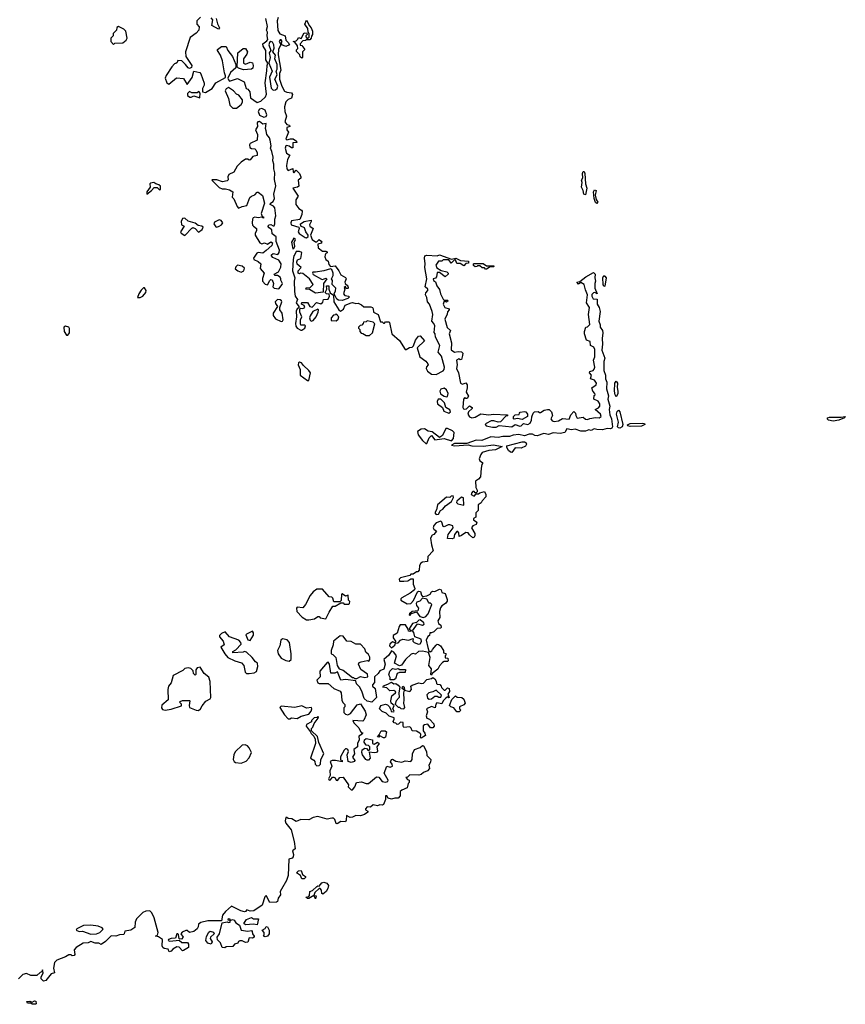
# Model space of a CAD drawing. Extents: x 2219101 to 2444320, y 201258 to 358766.
# Tile 271 of 349: x 2367257 to 2374450, y 272800 to 281385. Entities that reach past the tile are written whole.
import ezdxf

# ---------------------------------------------------------------- set-up
doc = ezdxf.new("R2010")
doc.units = 0

msp = doc.modelspace()

# ---------------------------------------------------------------- linework, layer by layer
at = {"layer": '0CON10XD'}
for points in [[(2368831.7, 281408.3), (2368800, 281375), (2368800, 281345), (2368821.7, 281321.7), (2368817.5, 281295), (2368795, 281267.5), (2368741.7, 281228.3), (2368702.5, 281105), (2368703, 281063), (2368757, 280987), (2368753, 280967), (2368735, 280960), (2368723.9, 280963.9), (2368702.5, 280995), (2368670, 281025), (2368635, 281030), (2368628.3, 281011.7), (2368618.3, 281001.7), (2368605, 281000), (2368582.5, 280975), (2368531.7, 280898.3), (2368523.3, 280875), (2368537.5, 280835), (2368555, 280822.5), (2368623, 280877), (2368685, 280872.5), (2368715, 280820), (2368759.5, 280880.5), (2368775, 280937.5), (2368825, 280923.3), (2368835, 280912.5), (2368863, 280833), (2368862.5, 280815), (2368850, 280785), (2368850, 280755), (2368875, 280750), (2368932.5, 280785), (2368965.9, 280834.1), (2369048.3, 280881.7), (2369050, 280895), (2369040.7, 280920.7), (2369022.5, 281025), (2369007.5, 281075), (2368980, 281115), (2368980, 281125), (2369015, 281152.5), (2369055, 281150), (2369070, 281115), (2369110, 281065), (2369140, 280995), (2369140, 280965), (2369092.5, 280925), (2369070, 280875), (2369075, 280860), (2369085, 280850), (2369155, 280872.5), (2369213, 280843), (2369230, 280785), (2369245, 280780), (2369262.5, 280755), (2369267.5, 280705), (2369325, 280664)], [(2368967.5, 281395), (2368980, 281350), (2368997.5, 281315), (2368988.3, 281301.7), (2368930, 281335), (2368940, 281385), (2368925, 281400)], [(2369325, 280664), (2369358.8, 280675), (2369398.3, 280711.7), (2369408.2, 280735), (2369394.5, 280835.5), (2369411.1, 280938.9), (2369411.9, 280985), (2369420, 281005), (2369401.1, 281035), (2369401.1, 281115), (2369378.6, 281155), (2369376.1, 281173.9), (2369410.3, 281199.7), (2369417.3, 281212.7), (2369411.5, 281245), (2369414.5, 281275), (2369406.9, 281295), (2369414.4, 281325), (2369401.4, 281395)], [(2369510, 281405), (2369500.8, 281375), (2369505, 281290), (2369521.7, 281261.7), (2369570, 281245), (2369576.7, 281206.7), (2369595, 281186.7), (2369607.5, 281165), (2369575, 281150), (2369540, 281165), (2369537.5, 281185), (2369542.5, 281195), (2369535, 281210), (2369525, 281210), (2369517.5, 281195), (2369532.5, 281165), (2369512, 281128), (2369508.7, 281078.7), (2369530.8, 280945), (2369521.4, 280915), (2369520.5, 280865), (2369540.8, 280805), (2369565, 280762.5), (2369585, 280752.5), (2369625, 280746.7), (2369633, 280733), (2369625, 280700), (2369595, 280690), (2369575, 280667.5), (2369564, 280625), (2369566, 280585), (2369582.5, 280545), (2369566.2, 280495), (2369585, 280472.5), (2369606.4, 280466.4), (2369610, 280455), (2369583.8, 280445), (2369583.8, 280425), (2369600, 280405), (2369574.3, 280345), (2369585, 280336.7), (2369615, 280346.7), (2369640, 280345), (2369667.5, 280325), (2369670, 280315), (2369635, 280310), (2369635, 280267.5), (2369625, 280266.7), (2369605, 280283.3), (2369585, 280288), (2369575, 280283.8), (2369568.9, 280265), (2369580.3, 280220.3), (2369610, 280205), (2369590, 280165), (2369582.5, 280115), (2369584.5, 280084.5), (2369595, 280071.2), (2369635, 280087.5), (2369638.3, 280058.3), (2369645, 280050), (2369665, 280072.5), (2369695, 280042.5), (2369706.7, 280015), (2369706.4, 280003.6), (2369683.6, 279986.4), (2369687.3, 279932.7), (2369675.8, 279924.2), (2369637.5, 279915), (2369683.3, 279845), (2369662, 279815), (2369664, 279775), (2369688.8, 279738.8), (2369712.5, 279725), (2369717.5, 279715), (2369713.8, 279685), (2369697.9, 279642.1), (2369625, 279631.2), (2369618.6, 279615), (2369622, 279595), (2369687.5, 279575), (2369690.8, 279565), (2369684, 279535), (2369690.6, 279520.6), (2369743.3, 279485), (2369755, 279484.2), (2369770, 279495), (2369770, 279505), (2369749.2, 279535), (2369738.8, 279568.8), (2369706.7, 279585), (2369704, 279605), (2369735, 279626.7), (2369796.4, 279636.4), (2369797.5, 279625), (2369782, 279595), (2369784.3, 279584.3), (2369812.5, 279565), (2369790, 279505), (2369805, 279467.5), (2369835, 279447.5), (2369845, 279447.5), (2369865, 279467.5), (2369882.5, 279455), (2369890, 279445), (2369882.5, 279437.5), (2369853.6, 279426.4), (2369855.7, 279395.7), (2369895, 279367.5), (2369925, 279366.7), (2369935, 279360), (2369936.7, 279353.3), (2369923.3, 279346.7), (2369916.7, 279335), (2369916.4, 279316.4), (2369923.9, 279293.9), (2369945, 279280), (2369950, 279250), (2369965, 279232.5), (2370005, 279238), (2370036.7, 279195)], [(2369715, 281050), (2369701.7, 281061.7), (2369698.3, 281078.3), (2369668.3, 281108.3), (2369668.3, 281121.7), (2369680, 281135), (2369678.3, 281158.3), (2369655, 281190), (2369640, 281195), (2369665, 281200), (2369680, 281215), (2369685, 281230), (2369708.3, 281221.7), (2369735, 281270), (2369758.3, 281268.3), (2369760, 281255), (2369750, 281245), (2369750, 281235), (2369761.7, 281221.7), (2369778.3, 281231.7), (2369780, 281265), (2369770, 281275), (2369767, 281307), (2369740, 281345), (2369755, 281380), (2369781.7, 281331.7), (2369797.5, 281315), (2369806.7, 281285), (2369807.5, 281255), (2369798.3, 281241.7), (2369797, 281223), (2369785, 281210), (2369755, 281210), (2369747, 281203), (2369725, 281200), (2369700, 281175), (2369701.7, 281161.7), (2369715, 281160), (2369740, 281125), (2369720, 281105), (2369720, 281055), (2369715, 281050)], [(2368075, 281170), (2368085, 281180), (2368155, 281182.5), (2368183, 281207), (2368192.5, 281225), (2368182.5, 281285), (2368165, 281302.5), (2368117, 281327), (2368101.7, 281318.3), (2368100, 281295), (2368070, 281265), (2368070, 281245), (2368050, 281225), (2368050, 281195), (2368075, 281170)], [(2369465, 280770.8), (2369485, 280772.5), (2369499.2, 280785), (2369504.5, 280805), (2369480, 280865), (2369500, 280905), (2369492.5, 280935), (2369499.5, 280955), (2369500.6, 280995), (2369480, 281045), (2369484, 281075), (2369463.3, 281105), (2369473.2, 281136.8), (2369471.9, 281165), (2369459.2, 281189.2), (2369445, 281193.8), (2369432.7, 281187.3), (2369426.7, 281165), (2369443.8, 281115), (2369430, 281095), (2369438.6, 281055), (2369426.7, 281005), (2369456.2, 280935), (2369434, 280885), (2369448.3, 280788.3), (2369465, 280770.8)], [(2369207, 280947), (2369163, 280963), (2369150, 280975), (2369156.7, 281095), (2369205, 281133.3), (2369225, 281133.3), (2369240, 281105), (2369235.9, 281084.1), (2369207.5, 281045), (2369207.5, 281005), (2369225, 280997.5), (2369265, 281013.8), (2369285, 281008.8), (2369292, 280985), (2369287, 280963), (2369275, 280953.3), (2369207, 280947)], [(2368825, 280702.5), (2368830, 280745), (2368817.5, 280757.5), (2368801.7, 280748.3), (2368775, 280746.7), (2368755, 280747.5), (2368735, 280760), (2368718.3, 280741.7), (2368720, 280725), (2368738.3, 280708.3), (2368751.7, 280708.3), (2368775, 280720), (2368825, 280702.5)], [(2369145, 280612.5), (2369187.5, 280645), (2369197.5, 280665), (2369197, 280687), (2369165, 280727.5), (2369147, 280737), (2369120, 280765), (2369075, 280792.5), (2369055, 280782.5), (2369047.5, 280765), (2369077, 280697), (2369088.3, 280638.3), (2369113, 280613), (2369145, 280612.5)], [(2369385, 280536.2), (2369405, 280541.2), (2369411.2, 280555), (2369395.7, 280595.7), (2369365, 280612), (2369345, 280606), (2369334, 280585), (2369345, 280552.5), (2369385, 280536.2)], [(2369515, 279038), (2369544, 279075), (2369545.6, 279085), (2369531.2, 279115), (2369533.3, 279125), (2369525, 279140), (2369503.6, 279153.6), (2369482.5, 279155), (2369472.5, 279165), (2369512.5, 279187.5), (2369533.2, 279226.8), (2369535.3, 279255.3), (2369515, 279288), (2369460.8, 279310.8), (2369450, 279325), (2369450, 279335), (2369465, 279347.5), (2369505, 279338), (2369517.1, 279355), (2369521.4, 279375), (2369490.3, 279450.3), (2369490.7, 279490.7), (2369457.7, 279517.7), (2369453.6, 279553.6), (2369428.8, 279568.8), (2369420, 279585), (2369428.8, 279595), (2369445, 279598.6), (2369465, 279586.7), (2369475, 279587.5), (2369480.6, 279605), (2369479.1, 279645), (2369487.5, 279675), (2369480, 279745), (2369468.7, 279758.7), (2369437.5, 279775), (2369442.5, 279785), (2369465, 279800), (2369476.9, 279825), (2369472.2, 279865), (2369488.9, 279935), (2369477.1, 279992.9), (2369479.2, 280049.2), (2369470.8, 280085), (2369471.8, 280125), (2369461.5, 280155), (2369463.8, 280185), (2369454.5, 280235), (2369441.2, 280265), (2369447.8, 280285), (2369440, 280335), (2369433.6, 280353.6), (2369410, 280385), (2369405, 280416.7), (2369398, 280435), (2369405, 280480), (2369375, 280473.8), (2369345, 280496.2), (2369332.5, 280495), (2369326.2, 280485), (2369330, 280455), (2369311.2, 280425), (2369328, 280385), (2369326.7, 280335), (2369263.8, 280306.2), (2369257.5, 280295), (2369260.7, 280270.7), (2369275, 280262.5), (2369305, 280260), (2369315, 280250), (2369325.9, 280224.1), (2369325, 280200), (2369287.5, 280192.5), (2369265, 280162.5), (2369255, 280160), (2369245, 280170), (2369225, 280170), (2369185, 280142.5), (2369151.7, 280108.3), (2369123, 280057), (2369077.5, 280035), (2369070, 280015), (2369071.7, 279988.3), (2369065, 279980), (2369025, 279972.5), (2368975, 279987.5), (2368935, 279990), (2368930, 279985), (2368995, 279922.5), (2369020.7, 279910.7), (2369050.7, 279910.7), (2369085, 279901.2), (2369112.5, 279885), (2369108.3, 279838.3), (2369121.7, 279821.7), (2369150, 279755), (2369163, 279743), (2369195, 279757.5), (2369236.4, 279763.6), (2369262.5, 279835), (2369275, 279847.5), (2369305, 279857.5), (2369325, 279880), (2369335, 279880), (2369372.5, 279852.5), (2369389.2, 279785), (2369360, 279695), (2369368.3, 279668.3), (2369380, 279665), (2369380, 279655), (2369365, 279662.5), (2369335, 279657.5), (2369305, 279663.8), (2369291.2, 279658.8), (2369283.8, 279645), (2369280.8, 279615), (2369284.2, 279594.2), (2369294.2, 279584.2), (2369319.2, 279565), (2369320, 279545), (2369309.2, 279525), (2369307.5, 279505), (2369349.2, 279439.2), (2369365, 279432), (2369388.3, 279438.3), (2369415, 279427.5), (2369445, 279448.6), (2369460.7, 279440.7), (2369452.5, 279415), (2369405, 279371.2), (2369375, 279350), (2369335, 279353.8), (2369321.7, 279348.3), (2369292.5, 279305), (2369297.5, 279295), (2369335, 279276.7), (2369357.7, 279257.7), (2369352.5, 279215), (2369387.5, 279175), (2369372.1, 279127.9), (2369371.9, 279105), (2369395, 279079.4), (2369415, 279074.4), (2369435, 279111.2), (2369445, 279118.8), (2369455, 279116.7), (2369467.5, 279085), (2369462, 279055), (2369475, 279043.3), (2369515, 279038)], [(2372185, 279857.5), (2372172.5, 279865), (2372166.7, 279895), (2372152, 279925), (2372157.5, 279965), (2372151.2, 279985), (2372164.2, 280005), (2372159.4, 280045), (2372165, 280060), (2372175, 280060), (2372181.4, 280045), (2372186, 279955), (2372196.6, 279916.6), (2372185, 279857.5)], [(2368365, 279863.8), (2368405.5, 279894.5), (2368428.3, 279921.7), (2368455, 279921.2), (2368475, 279901.2), (2368482.5, 279905), (2368482.5, 279932.5), (2368470, 279945), (2368443, 279953), (2368426.4, 279966.4), (2368395, 279960), (2368390, 279955), (2368393.3, 279925), (2368363.3, 279885), (2368365, 279863.8)], [(2372285, 279783.8), (2372275, 279792.5), (2372262.5, 279825), (2372256.7, 279885), (2372265, 279902.9), (2372279.1, 279895), (2372271.2, 279855), (2372278.3, 279818.3), (2372293.8, 279795), (2372285, 279783.8)], [(2368695, 279502.5), (2368755, 279568.1), (2368765, 279572.2), (2368785.4, 279565.4), (2368815, 279532.9), (2368847.1, 279555), (2368855.8, 279575), (2368843.3, 279585), (2368811.8, 279591.8), (2368785, 279610.8), (2368725, 279629.4), (2368695, 279653.1), (2368675, 279651.9), (2368663.8, 279625), (2368666.7, 279596.7), (2368688.8, 279585), (2368658.8, 279535), (2368663.3, 279525), (2368695, 279502.5)], [(2368975, 279576.5), (2368995, 279583.3), (2369016, 279595), (2369026, 279615), (2369013.4, 279633.4), (2368995, 279640.6), (2368955, 279620), (2368949.4, 279605), (2368965, 279579.4), (2368975, 279576.5)], [(2369635, 279387.5), (2369645, 279390), (2369653.9, 279406.1), (2369648.8, 279445), (2369660, 279465), (2369657.5, 279475), (2369645, 279478.8), (2369624.4, 279445), (2369635, 279387.5)], [(2370036.7, 279195), (2370055, 279160), (2370095, 279137.5), (2370102.5, 279125), (2370090, 279095), (2370093.6, 279083.6), (2370116.7, 279065), (2370117.5, 279045), (2370115, 279040), (2370101.7, 279041.7), (2370095, 279057.5), (2370085, 279050), (2370090, 279035), (2370076.7, 278995), (2370089.3, 278979.3), (2370123.3, 278973.3), (2370126.7, 278965), (2370117, 278953), (2370067.5, 278937.5), (2370035, 278938.8), (2370019.3, 278949.3), (2369997.5, 278995), (2370009.3, 279020.7), (2370011.2, 279045), (2369980, 279075), (2369981.7, 279111.7), (2369972.5, 279125), (2369986.4, 279153.6), (2369986.4, 279173.6), (2369976.1, 279206.1), (2369965, 279213.3), (2369906, 279194), (2369833, 279183), (2369810, 279185), (2369807.5, 279175), (2369815, 279162.5), (2369885, 279122.5), (2369895, 279120), (2369925, 279132.5), (2369932.5, 279125), (2369903.3, 279085), (2369901.7, 279008.3), (2369835, 279000), (2369781.7, 279031.7), (2369750, 279035), (2369755, 279050), (2369785, 279047.5), (2369812.5, 279075), (2369782.5, 279125), (2369725, 279173.3), (2369703.8, 279176.2), (2369695, 279170), (2369683.3, 279175), (2369682.5, 279195), (2369710, 279225), (2369675, 279253.3), (2369670, 279275), (2369677.5, 279292.5), (2369706, 279304), (2369715.8, 279355.8), (2369695, 279364.2), (2369666.7, 279363.3), (2369653.6, 279336.4), (2369643.8, 279325), (2369638.8, 279295), (2369632.5, 279195), (2369653.8, 279135), (2369648, 279105), (2369651.9, 279015), (2369658, 278975), (2369676.7, 278945), (2369666.7, 278915), (2369690, 278885), (2369688.3, 278871.7), (2369675, 278863.3), (2369664.4, 278845), (2369669.2, 278795), (2369658.9, 278735), (2369663.1, 278713.1), (2369675, 278696.2), (2369705, 278677.5), (2369715, 278678.8), (2369740, 278695), (2369747.5, 278715), (2369741.7, 278721.7), (2369705, 278722.5), (2369702, 278732), (2369702.9, 278767.1), (2369713.8, 278795), (2369696.2, 278835), (2369697.5, 278862.5), (2369705, 278870), (2369725, 278866.7), (2369740, 278875), (2369735, 278892.5), (2369712.5, 278905), (2369715, 278920), (2369765, 278920), (2369783.3, 278883.3), (2369805, 278877.5), (2369841.7, 278918.3), (2369881.7, 278908.3), (2369897, 278923), (2369905, 278946.7), (2369945, 278948.8), (2369956.7, 278975), (2369951.7, 278991.7), (2369930, 278995), (2369917.5, 279005), (2369932.5, 279035), (2369930, 279065), (2369950, 279065), (2369950, 279035), (2369963, 279003), (2369991.7, 278981.7), (2369992.5, 278925), (2370036.4, 278856.4), (2370053, 278843), (2370079.3, 278860.7), (2370092.5, 278895), (2370145, 278917.5), (2370155, 278920), (2370185, 278910), (2370205, 278912.5), (2370235, 278897.5), (2370255, 278882.5), (2370315, 278882.5), (2370330, 278875), (2370337.5, 278865), (2370340, 278835), (2370380, 278815), (2370401.7, 278751.7), (2370415, 278750), (2370425, 278740), (2370435, 278740), (2370445, 278750), (2370475, 278750), (2370480, 278745), (2370500, 278645), (2370566.7, 278586.7), (2370615, 278510), (2370625, 278510), (2370653, 278527), (2370675, 278530), (2370688.3, 278541.7), (2370705, 278590), (2370730, 278625), (2370745, 278627.5), (2370783.3, 278585), (2370720, 278525), (2370742.5, 278445), (2370795, 278407.5), (2370812.5, 278385), (2370816.7, 278375), (2370801.7, 278358.3), (2370798.8, 278345), (2370810.5, 278320.5), (2370845, 278293.3), (2370885, 278290), (2370945.9, 278324.1), (2370956, 278335), (2370958, 278355), (2370932.5, 278452.5), (2370903.8, 278485), (2370916.2, 278545), (2370878.3, 278618.3), (2370876.7, 278645), (2370868.3, 278658.3), (2370872.5, 278715), (2370865.8, 278735.8), (2370847.5, 278755), (2370855.8, 278815), (2370851.4, 278841.4), (2370825.9, 278905.9), (2370810, 278925), (2370804, 278964), (2370791.2, 278985), (2370795, 279002.5), (2370813.8, 279025), (2370813.3, 279035), (2370790, 279055), (2370804, 279125), (2370787.5, 279225), (2370790, 279255), (2370783.3, 279305), (2370787.5, 279325), (2370805, 279332), (2370893.8, 279326.2), (2370915, 279335.8), (2371018.3, 279298.3), (2371056.1, 279306.1), (2371096.7, 279286.7), (2371168.3, 279278.3), (2371168.3, 279261.7), (2371145, 279260), (2371125, 279240), (2371095, 279260), (2371065, 279260), (2371055, 279290), (2371041.7, 279288.3), (2371015, 279262.5), (2370995, 279290), (2370945, 279290), (2370935, 279280), (2370905, 279280), (2370882.5, 279245), (2370890, 279220), (2370928.3, 279198.3), (2370977, 279187), (2370990, 279175), (2370990, 279165), (2370965, 279142.5), (2370915, 279180), (2370895, 279180), (2370887, 279143), (2370878.3, 279131.7), (2370860, 279125), (2370861.7, 279111.7), (2370878.3, 279098.3), (2370890, 279065), (2370913.6, 279033.6), (2370922.5, 278995), (2370947, 278947), (2370955, 278940), (2370985, 278940), (2370990, 278935), (2370975, 278922.5), (2370955, 278930), (2370947.5, 278905), (2370960, 278875), (2371000, 278865), (2371000, 278855), (2370983, 278837), (2370981.7, 278818.3), (2370960, 278775), (2370980.8, 278700.8), (2371010, 278675), (2371000, 278645), (2371017.7, 278567.7), (2371016, 278506), (2371045, 278486.7), (2371077, 278493), (2371105, 278490), (2371117.3, 278477.3), (2371115, 278457.5), (2371105, 278422.5), (2371095, 278420), (2371083.3, 278426.7), (2371062.5, 278417.5), (2371067.5, 278375), (2371061.2, 278345), (2371078.8, 278305), (2371096.4, 278216.4), (2371115, 278206.7), (2371145, 278217.5), (2371155, 278200), (2371156.7, 278175), (2371147, 278137), (2371166.1, 278103.9), (2371156.7, 278083.3), (2371143, 278083), (2371135, 278090), (2371123, 278077), (2371117.5, 278005), (2371123.3, 277993.3), (2371135, 277990), (2371148.3, 277991.7), (2371175, 278017.5), (2371200, 278005), (2371200, 277995), (2371167.5, 277965), (2371162.5, 277945), (2371175, 277922.5), (2371197, 277913), (2371225, 277920), (2371275, 277947.5), (2371345, 277940), (2371385, 277946.7), (2371505, 277940), (2371508.3, 277931.7), (2371491.7, 277928.3), (2371445, 277880), (2371425, 277876.7), (2371387.7, 277887.7), (2371365, 277886.2), (2371320, 277865), (2371312.5, 277855), (2371320, 277845), (2371375, 277830.8), (2371406.9, 277833.1), (2371435, 277846.7), (2371543.6, 277836.4), (2371575, 277854), (2371615, 277842), (2371625.8, 277844.2), (2371645, 277863.3), (2371683.8, 277856.2), (2371703.3, 277866.7), (2371716.4, 277893.6), (2371718.3, 277921.7), (2371730, 277955), (2371743, 277967), (2371775, 277970), (2371785, 277960), (2371795, 277960), (2371825, 277980), (2371855, 277987.5), (2371870, 277985), (2371890, 277965), (2371900, 277935), (2371883.3, 277905), (2371895, 277886.7), (2371912, 277882), (2371951.7, 277888.3), (2371985, 277907.5), (2372045, 277902.5), (2372059.3, 277940.7), (2372085, 277970), (2372100, 277955), (2372103, 277933), (2372115, 277910), (2372165, 277920), (2372185, 277902.5), (2372205, 277900), (2372225, 277908.8), (2372275, 277916.2), (2372306.4, 277913.6), (2372323.3, 277925), (2372317.5, 277945), (2372270, 277985), (2372300, 278000), (2372311.2, 278015), (2372312, 278035), (2372297.5, 278057.5), (2372260, 278075), (2372263, 278107), (2372270, 278115), (2372267, 278127), (2372250, 278145), (2372242.5, 278175), (2372278, 278202), (2372281.2, 278215), (2372265, 278243.3), (2372230, 278255), (2372240, 278285), (2372222.5, 278305), (2372223.6, 278316.4), (2372253.6, 278326.4), (2372263, 278337), (2372266.7, 278355), (2372257.5, 278415), (2372266.7, 278445), (2372268.3, 278508.3), (2372259.5, 278529.5), (2372230, 278545), (2372228.3, 278578.3), (2372195, 278590), (2372177, 278647), (2372176.7, 278665), (2372190, 278705), (2372205, 278707.5), (2372223.6, 278726.4), (2372212, 278815), (2372220, 278875), (2372193.8, 278915), (2372203.8, 278985), (2372185, 279030), (2372176, 279076), (2372145, 279092.5), (2372125, 279080), (2372110, 279095), (2372138.3, 279101.7), (2372187.9, 279142.1), (2372255, 279181.2), (2372270.8, 279165), (2372268, 279135), (2372274, 279105), (2372268, 279085), (2372268.8, 279045), (2372286.7, 278995), (2372267, 279007), (2372255, 279003.3), (2372242, 278988), (2372241.2, 278975), (2372252.5, 278952.5), (2372287.5, 278947.5), (2372288.8, 278905), (2372305.8, 278875), (2372315, 278840), (2372303.3, 278755), (2372313.8, 278725), (2372313.8, 278705), (2372334.3, 278675), (2372338.5, 278655), (2372330.8, 278605), (2372335.8, 278555), (2372328.8, 278505), (2372355.6, 278435), (2372346, 278405), (2372346.2, 278325), (2372361.2, 278285), (2372360, 278255), (2372372.9, 278225), (2372368, 278165), (2372386, 278105), (2372380, 278075), (2372398.1, 278015), (2372392, 277985), (2372398.8, 277938.8), (2372414, 277905), (2372422.1, 277835), (2372416.4, 277823.6), (2372405, 277818.8), (2372375, 277820.5), (2372335, 277810), (2372285, 277810.9), (2372262.7, 277817.3), (2372235, 277803.5), (2372215, 277807.5), (2372185, 277796.1), (2372145, 277796.8), (2372095, 277814.2), (2372065, 277808.8), (2372025, 277816.2), (2372005.4, 277784.6), (2371965, 277776.2), (2371905, 277781.4), (2371865, 277767.9), (2371824.3, 277775.7), (2371765, 277756.9), (2371745, 277758.5), (2371725, 277770), (2371695, 277772), (2371655, 277757.1), (2371605, 277768.8), (2371555, 277762), (2371525, 277750), (2371465, 277750.8), (2371425, 277742.9), (2371361.2, 277748.8), (2371283.5, 277716.5), (2371235, 277717.5), (2371151.2, 277688.8), (2371045, 277688.8), (2371020, 277675), (2371045, 277668.8), (2371165, 277676.7), (2371195, 277669.2), (2371295, 277667.1), (2371385, 277678.5), (2371460, 277665), (2371401.2, 277635), (2371345, 277628.9), (2371285, 277610), (2371273.3, 277595)], [(2369185, 279184.3), (2369210, 279195), (2369215, 279217.5), (2369195, 279236.2), (2369154.3, 279245.7), (2369139.1, 279230.9), (2369133, 279213), (2369156.2, 279195), (2369185, 279184.3)], [(2371325, 279210), (2371315, 279210), (2371305, 279220), (2371285, 279220), (2371265, 279240), (2371245, 279240), (2371238.3, 279231.7), (2371225, 279230), (2371211.7, 279241.7), (2371210, 279255), (2371215, 279260), (2371295, 279260), (2371325, 279240), (2371385, 279240), (2371390, 279235), (2371385, 279230), (2371355, 279230), (2371325, 279210)], [(2372345, 279060), (2372341.1, 279075), (2372337.8, 279135), (2372345, 279153.8), (2372355, 279150), (2372365.4, 279135), (2372355, 279061.2), (2372345, 279060)], [(2368305, 278962.5), (2368330, 278975), (2368356.7, 279005), (2368358.8, 279025), (2368345, 279046.7), (2368335, 279046.2), (2368315, 279028), (2368293.5, 278995), (2368283.9, 278963.9), (2368305, 278962.5)], [(2369535, 278754.4), (2369545, 278755.8), (2369553.1, 278766.9), (2369542.5, 278825), (2369522, 278855), (2369523.3, 278876.7), (2369540.8, 278925), (2369538, 278935), (2369525, 278943.8), (2369503.9, 278946.1), (2369483.3, 278925), (2369485, 278910), (2369502.5, 278885), (2369466.2, 278825), (2369466.2, 278805), (2369485.9, 278775.9), (2369535, 278754.4)], [(2369795, 278756.2), (2369815, 278761.2), (2369840, 278795), (2369857.5, 278835), (2369860, 278855), (2369855, 278860), (2369810, 278840), (2369786.4, 278803.6), (2369781.2, 278785), (2369786.2, 278765), (2369795, 278756.2)], [(2370015, 278760), (2370030, 278775), (2370037.5, 278795), (2370015, 278820), (2370008.3, 278811.7), (2369991.7, 278808.3), (2369970, 278785), (2369971.7, 278761.7), (2370015, 278760)], [(2370305, 278630), (2370330, 278655), (2370351.7, 278731.7), (2370337, 278747), (2370285, 278760), (2370275, 278750), (2370251.7, 278748.3), (2370250, 278735), (2370238.3, 278721.7), (2370221.7, 278718.3), (2370210, 278705), (2370210, 278695), (2370220, 278685), (2370220, 278665), (2370231.7, 278651.7), (2370245, 278650), (2370275, 278630), (2370305, 278630)], [(2367675, 278633.3), (2367691.5, 278655), (2367691.7, 278691.7), (2367683.3, 278705), (2367655, 278713.3), (2367642.5, 278705), (2367645, 278666.7), (2367665, 278635.6), (2367675, 278633.3)], [(2369775, 278240), (2369790, 278305), (2369776.4, 278326.4), (2369728.8, 278368.8), (2369712.5, 278392.5), (2369695, 278400), (2369685, 278392), (2369682.1, 278375), (2369700, 278335), (2369700, 278285), (2369765, 278240), (2369775, 278240)], [(2370975, 278096.7), (2370985, 278100), (2370991.2, 278125), (2370975, 278157.5), (2370955, 278172.5), (2370927, 278163), (2370917.5, 278145), (2370923.6, 278123.6), (2370955, 278103.3), (2370975, 278096.7)], [(2372455, 278097.5), (2372443.6, 278113.6), (2372438.2, 278145), (2372442.2, 278215), (2372455, 278233.8), (2372466.5, 278216.5), (2372463.1, 278176.9), (2372469.5, 278145), (2372467, 278123), (2372455, 278097.5)], [(2370995, 277953.3), (2371008.8, 277965), (2371005, 277982.5), (2370970, 278005), (2370957.5, 278045), (2370925.9, 278075.9), (2370903.9, 278076.1), (2370893.9, 278056.1), (2370897.5, 278035), (2370940, 278005), (2370951.2, 277971.2), (2370995, 277953.3)], [(2371635, 277900), (2371595, 277907.5), (2371565, 277902.5), (2371560, 277905), (2371560, 277925), (2371575, 277940), (2371608.3, 277941.7), (2371610, 277955), (2371618.3, 277961.7), (2371655, 277970), (2371667, 277967), (2371680, 277945), (2371680, 277925), (2371635, 277900)], [(2372485, 277823.8), (2372472.5, 277825), (2372464.5, 277835), (2372472.9, 277875), (2372455.5, 277945), (2372461.2, 277968.8), (2372475, 277980), (2372485, 277966.7), (2372512.9, 277855), (2372505.8, 277835), (2372485, 277823.8)], [(2374345, 277885.6), (2374305, 277894.5), (2374291.4, 277905), (2374296.7, 277915), (2374311.7, 277918.3), (2374415, 277919.2), (2374445.6, 277925.6), (2374450, 277925), (2374442.5, 277915), (2374395, 277894.5), (2374345, 277885.6)], [(2370805, 277690), (2370825, 277740), (2370845, 277760), (2370875, 277721.2), (2370955, 277734.3), (2371017.7, 277712.3), (2371037.5, 277732.5), (2371041.9, 277785), (2371028.9, 277798.9), (2370985, 277820), (2370969.3, 277820.7), (2370941.2, 277758.8), (2370915, 277743.3), (2370851.7, 277791.7), (2370815, 277797.5), (2370785, 277817.5), (2370755, 277813.3), (2370722.5, 277795), (2370727.5, 277765), (2370766.5, 277715), (2370795, 277690), (2370805, 277690)], [(2372576.9, 277836.9), (2372554.2, 277844.2), (2372553.6, 277853.6), (2372575, 277863.1), (2372686.9, 277866.9), (2372700, 277865), (2372702.5, 277855), (2372675, 277842.2), (2372576.9, 277836.9)], [(2371545, 277612.5), (2371533, 277613), (2371515, 277627.5), (2371500, 277655), (2371501.7, 277668.3), (2371635, 277703.9), (2371655, 277703.6), (2371669.2, 277695), (2371673.1, 277685), (2371662.3, 277667.7), (2371625, 277649.5), (2371575, 277651.2), (2371545, 277612.5)], [(2371273.3, 277595), (2371260, 277555), (2371265, 277540), (2371290, 277525), (2371290, 277515), (2371283, 277507), (2371276.2, 277475), (2371271.7, 277398.3), (2371255, 277377.5), (2371228.3, 277361.7), (2371230, 277305), (2371241.7, 277281.7), (2371241.7, 277268.3), (2371235, 277260), (2371225, 277260), (2371215, 277270), (2371205, 277270), (2371192.5, 277257.5), (2371190, 277245), (2371215, 277230), (2371235, 277250), (2371255, 277250), (2371265, 277260), (2371305, 277270), (2371317.5, 277245), (2371317.5, 277225), (2371285, 277190), (2371278.3, 277171.7), (2371252.5, 277155), (2371250, 277105), (2371230, 277085), (2371231.7, 277048.3), (2371210, 277035), (2371210, 277025), (2371240, 277005), (2371235, 276982.5), (2371205, 276972.5), (2371192.5, 276955), (2371222.5, 276905), (2371222.5, 276885), (2371216.7, 276873.3), (2371205, 276867.5), (2371175, 276892.5), (2371165, 276910), (2371145, 276912.5), (2371105, 276886.2), (2371085, 276880), (2371081.7, 276911.7), (2371075, 276922.5), (2371065, 276922.5), (2371046.2, 276895), (2371040, 276865), (2371025, 276858.8), (2370985, 276860), (2370990, 276895), (2371033.3, 276955), (2371030.5, 276970.5), (2371005, 276981.2), (2370989.3, 276980.7), (2370955, 276962.5), (2370946.7, 276966.7), (2370933.8, 277003.8), (2370925, 277012.5), (2370885, 276996.7), (2370863.9, 276976.1), (2370860, 276955), (2370863.6, 276943.6), (2370887.5, 276925), (2370865, 276897.5), (2370850.7, 276889.3), (2370837, 276863), (2370844, 276805), (2370860, 276755), (2370812.5, 276705), (2370808.8, 276661.2), (2370766, 276654), (2370752.5, 276645), (2370740, 276625), (2370737.5, 276585), (2370725, 276570), (2370715, 276570), (2370685, 276550), (2370665, 276550), (2370655, 276540), (2370575, 276517.5), (2370561.7, 276508.3), (2370565, 276490), (2370605, 276490), (2370637, 276493), (2370665, 276510), (2370685, 276510), (2370683.6, 276463.6), (2370700, 276425), (2370696.4, 276413.6), (2370657.5, 276385), (2370587.5, 276345), (2370577.5, 276335), (2370577.5, 276325), (2370632.9, 276292.9), (2370665.6, 276294.4), (2370688.9, 276321.1), (2370723.8, 276396.2), (2370735, 276401.2), (2370748.3, 276398.3), (2370756.2, 276366.2), (2370766.7, 276356.7), (2370805, 276362.5), (2370833, 276377), (2370845, 276397.5), (2370855, 276402.5), (2370875, 276398.8), (2370915, 276420), (2370930, 276415), (2370935, 276390), (2370963, 276383), (2370981.7, 276328.3), (2370980, 276315), (2370967.5, 276295), (2370936, 276274), (2370924, 276256), (2370913.6, 276223.6), (2370916.4, 276173.6), (2370901.2, 276145), (2370905, 276120), (2370927, 276107), (2370927.5, 276085), (2370921.7, 276078.3), (2370895, 276076.7), (2370865, 276047.5), (2370845, 276037.5), (2370830, 276040), (2370827.5, 276015), (2370814, 276006), (2370798, 275975), (2370812, 275912), (2370822.5, 275882.5), (2370832.5, 275872.5), (2370848.8, 275881.2), (2370852.5, 275895), (2370885, 275932.5), (2370895, 275940), (2370905, 275937.5), (2370922.5, 275925), (2370950, 275885), (2370950, 275865), (2370968.3, 275858.3), (2370970, 275845), (2370962.5, 275837.5), (2370965, 275820), (2370988.3, 275818.3), (2370990, 275795), (2370985, 275790), (2370955, 275790), (2370940.7, 275779.3), (2370915, 275750), (2370899.3, 275720.7), (2370850, 275685), (2370845, 275670), (2370840, 275675), (2370843.3, 275725), (2370822, 275755), (2370832.5, 275825), (2370818.3, 275868.3), (2370765, 275880), (2370730, 275875), (2370705, 275853.3), (2370685, 275857.5), (2370668, 275852), (2370616.7, 275805), (2370583.3, 275756.7), (2370565, 275750), (2370521.2, 275775), (2370539.3, 275839.3), (2370515, 275871.2), (2370495, 275883.3), (2370472.9, 275845), (2370428, 275805), (2370441.2, 275765), (2370428.3, 275721.7), (2370393.6, 275706.4), (2370380, 275685), (2370347.5, 275655), (2370347.5, 275605), (2370330, 275585), (2370330, 275575), (2370352.7, 275552.7), (2370364, 275475), (2370325, 275433.8), (2370283.1, 275443.1), (2370256.7, 275465), (2370240.7, 275520.7), (2370218.8, 275565), (2370192.5, 275595), (2370185, 275620), (2370095, 275632.5), (2370055, 275627.5), (2370025, 275700), (2370003, 275687), (2369967, 275687), (2369956.4, 275766.4), (2369945, 275782.5), (2369935, 275780), (2369872.5, 275705), (2369873.8, 275655), (2369846.2, 275625), (2369855, 275602.5), (2369867, 275597), (2369945, 275596.7), (2369995, 275552.5), (2370049.5, 275529.5), (2370056.7, 275515), (2370063, 275453), (2370071.7, 275431.7), (2370090, 275415), (2370090, 275395), (2370080, 275385), (2370080, 275345), (2370095, 275330), (2370115, 275323.3), (2370140, 275335), (2370198.3, 275411.7), (2370225, 275420), (2370267, 275357), (2370274.3, 275325), (2370255, 275277.5), (2370245, 275270), (2370160, 275275), (2370167.5, 275255), (2370210.7, 275210.7), (2370225, 275177.5), (2370235, 275167.5), (2370247.5, 275167.5), (2370240, 275155), (2370211.2, 275138.8), (2370213.8, 275105), (2370200, 275075), (2370200, 275045), (2370168.3, 275021.7), (2370172.5, 274985), (2370155.7, 274955), (2370176, 274925), (2370172.7, 274917.3), (2370145, 274907.5), (2370117.5, 274917.5), (2370111.2, 274975), (2370120.8, 275005), (2370115, 275022.5), (2370105, 275026.7), (2370093.9, 275026.1), (2370082.5, 275015), (2370052.6, 274957.4), (2370051.7, 274931.7), (2370066.7, 274925), (2370066.7, 274915), (2370006.8, 274926.8), (2369980, 274925), (2369963, 274917), (2369976.4, 274876.4), (2369960, 274835), (2369962, 274795), (2369947.5, 274765), (2369952.5, 274755), (2369965, 274757.5), (2369980.8, 274779.2), (2369995, 274781.2), (2370005.8, 274775.8), (2370015, 274753.3), (2370025, 274750), (2370045, 274776.2), (2370075, 274780), (2370120, 274715), (2370117.5, 274695), (2370145, 274671.2), (2370155, 274671.2), (2370176.2, 274695), (2370190, 274735), (2370235, 274740), (2370275.7, 274725.7), (2370295, 274725.7), (2370365, 274784), (2370385, 274781.2), (2370415, 274742), (2370445, 274736.7), (2370465, 274742.5), (2370467.5, 274755), (2370433.3, 274815), (2370455, 274877.5), (2370485, 274868.8), (2370503.6, 274876.4), (2370503.3, 274895), (2370488.8, 274915), (2370495, 274933.3), (2370506.1, 274936.1), (2370535, 274920), (2370585, 274910), (2370616.4, 274923.6), (2370665, 274917.5), (2370676.4, 274933.6), (2370680, 274985), (2370697, 275023), (2370745, 275040), (2370765, 275057.5), (2370775, 275052.5), (2370802.5, 275005), (2370805, 274970), (2370840, 274935), (2370835, 274910), (2370820, 274885), (2370827.5, 274855), (2370810, 274835), (2370775, 274820), (2370755, 274802.5), (2370735, 274797.5), (2370655, 274800), (2370635, 274780), (2370621.7, 274778.3), (2370635, 274760), (2370650, 274755), (2370650, 274735), (2370642.5, 274725), (2370633, 274687), (2370585, 274667.5), (2370572.5, 274655), (2370571.7, 274618.3), (2370555, 274597.5), (2370525, 274596.7), (2370495, 274587.5), (2370467, 274597), (2370455, 274617.5), (2370443, 274617), (2370442.5, 274585), (2370425, 274542.5), (2370415, 274537.5), (2370395, 274540), (2370375, 274530), (2370335, 274540), (2370311.7, 274518.3), (2370285, 274522.5), (2370270, 274505), (2370270, 274495), (2370290, 274485), (2370290, 274475), (2370260, 274455), (2370225.7, 274444.3), (2370185, 274446.2), (2370155, 274431.2), (2370135, 274430), (2370103, 274447), (2370102.5, 274405), (2370095, 274390), (2370055, 274392.5), (2370023.9, 274373.9), (2370015, 274377.5), (2370002, 274412), (2369991.7, 274421.7), (2369975, 274423.8), (2369935, 274413.3), (2369855, 274437.1), (2369815, 274427.5), (2369775, 274408), (2369705, 274411.2), (2369665, 274393.3), (2369627, 274417), (2369595, 274420), (2369585, 274430), (2369575, 274430), (2369568.3, 274398.3), (2369575, 274380), (2369621.7, 274321.7), (2369648.3, 274218.3), (2369657.5, 274155), (2369632.5, 274137.5), (2369642.5, 274105), (2369640, 274085), (2369630, 274075), (2369602.5, 274065), (2369596.1, 273923.9), (2369580.7, 273879.3), (2369536.7, 273805), (2369527.5, 273785), (2369530, 273755), (2369508.8, 273725), (2369502, 273695), (2369495, 273689.2), (2369436.7, 273686.7), (2369405, 273750), (2369393, 273737), (2369370, 273665), (2369295.6, 273614.4), (2369263.5, 273613.5), (2369235, 273622.5), (2369225, 273610), (2369215, 273607.5), (2369182.5, 273615), (2369103, 273657), (2369050, 273610), (2369025, 273577.5), (2369013.6, 273526.4), (2368895, 273526.7), (2368835, 273513.3), (2368815, 273500), (2368812.5, 273475), (2368803, 273457), (2368772.5, 273435), (2368736.2, 273426.2), (2368715, 273443.3), (2368705, 273444), (2368670.9, 273429.1), (2368660, 273415), (2368680, 273385), (2368665, 273368.8), (2368645, 273370), (2368640, 273410), (2368635.8, 273415.8), (2368624.3, 273415.7), (2368614.2, 273375.8), (2368575, 273373.8), (2368552.5, 273365), (2368550, 273355), (2368565, 273350), (2368645, 273360), (2368668.3, 273338.3), (2368718.3, 273338.3), (2368727.5, 273325), (2368726.7, 273295), (2368685, 273270), (2368675, 273267.5), (2368645, 273297.5), (2368625, 273302.5), (2368590, 273280), (2368575, 273262.5), (2368558.3, 273258.3), (2368550, 273280), (2368515, 273286.2), (2368503.8, 273295), (2368499.3, 273310.7), (2368500, 273365), (2368465, 273388), (2368440, 273395), (2368456.1, 273403.9), (2368463.3, 273425), (2368427.5, 273555), (2368407, 273597), (2368390, 273615), (2368355, 273612.5), (2368330.7, 273599.3), (2368273.9, 273546.1), (2368262.5, 273515), (2368259.3, 273470.7), (2368225, 273446.2), (2368171.7, 273438.3), (2368167.5, 273415), (2368160, 273410), (2368125, 273406.7), (2368095, 273393.3), (2368052.4, 273397.6), (2368005, 273346.7), (2367965, 273322.5), (2367945, 273332.5), (2367913.6, 273333.6), (2367875, 273347.5), (2367853, 273337), (2367808.3, 273331.7), (2367750, 273295), (2367730, 273275), (2367737.5, 273235), (2367730, 273225), (2367715, 273222.5), (2367705, 273230), (2367685, 273230), (2367655, 273212.5), (2367580, 273185), (2367560, 273165), (2367552.5, 273115), (2367560, 273075), (2367530, 273065), (2367485, 273007.5), (2367465, 273002.5), (2367443, 273023), (2367443, 273037), (2367460, 273075), (2367455, 273100), (2367448.3, 273081.7), (2367435, 273077.5), (2367405, 273050), (2367355, 273052.5), (2367315, 273067.5), (2367285, 273060), (2367247, 273023)], [(2370885, 277070), (2370905, 277072.5), (2370923.3, 277105), (2370943.3, 277116.7), (2370966.7, 277145), (2371017.5, 277185), (2371035, 277220), (2371032.5, 277232.5), (2371015, 277230), (2371005, 277220), (2370975, 277222.5), (2370896, 277154), (2370887.5, 277112.5), (2370873.8, 277085), (2370885, 277070)], [(2371125, 277152.5), (2371122.5, 277215), (2371105, 277222.5), (2371064.1, 277185.9), (2371063.3, 277175), (2371075, 277163.3), (2371125, 277152.5)], [(2369775, 276152.5), (2369825, 276160), (2369855, 276180), (2369865, 276180), (2369875, 276170), (2369925, 276160), (2369951.7, 276218.3), (2369985, 276270), (2370005, 276270), (2370055, 276300), (2370075, 276300), (2370085, 276290), (2370125, 276290), (2370130, 276295), (2370131.7, 276311.7), (2370120, 276325), (2370118.3, 276368.3), (2370095, 276360), (2370065, 276380), (2370060, 276375), (2370058.3, 276321.7), (2370045, 276310), (2369995, 276310), (2369985, 276340), (2369975, 276350), (2369951.7, 276351.7), (2369895, 276420), (2369845, 276420), (2369813.6, 276396.4), (2369787.5, 276365), (2369746.7, 276285), (2369725, 276257.5), (2369675, 276262.5), (2369667.5, 276255), (2369672.5, 276225), (2369717.5, 276175), (2369755, 276152.5), (2369775, 276152.5)], [(2370775, 276173.3), (2370795, 276180), (2370816.7, 276205), (2370847.5, 276285), (2370837, 276297), (2370825, 276297.5), (2370817.5, 276305), (2370803, 276333), (2370765, 276342.5), (2370744.2, 276315.8), (2370717.5, 276305), (2370711.2, 276295), (2370715, 276277.5), (2370732.5, 276255), (2370725, 276230), (2370675, 276226.2), (2370652.5, 276205), (2370650, 276195), (2370655, 276190), (2370671.7, 276208.3), (2370715, 276222.5), (2370742, 276182), (2370775, 276173.3)], [(2370495, 275906.7), (2370525, 275930), (2370531.7, 275948.3), (2370555, 275952), (2370575, 275976), (2370595, 275984), (2370645, 275974), (2370685, 275990), (2370682.5, 275965), (2370693.9, 275953.9), (2370730.7, 275940.7), (2370745, 275942.5), (2370756.2, 275963.8), (2370753.3, 275983.3), (2370700, 276005), (2370691.7, 276041.7), (2370680, 276055), (2370721.7, 276118.3), (2370765, 276106.7), (2370780, 276115), (2370776.4, 276126.4), (2370745, 276152.5), (2370735, 276150), (2370715, 276130), (2370679.3, 276120.7), (2370650, 276075), (2370670, 276055), (2370655, 276050), (2370643, 276053), (2370641.7, 276071.7), (2370617.7, 276107.7), (2370571.9, 276108.1), (2370562, 276095), (2370546, 276035), (2370511.4, 276015), (2370512, 275995), (2370530, 275965), (2370528.3, 275951.7), (2370505, 275960), (2370480.3, 275939.7), (2370479.2, 275925), (2370495, 275906.7)], [(2369233, 275683), (2369255, 275683.3), (2369299.3, 275690.7), (2369319.3, 275700.7), (2369332.5, 275745), (2369330, 275775), (2369310, 275785), (2369283, 275823), (2369231.7, 275871.7), (2369215, 275877.5), (2369205, 275870), (2369112.5, 275865), (2369112.5, 275875), (2369139.3, 275890.7), (2369185, 275940), (2369182.5, 275955), (2369165, 275976.2), (2369083.9, 276003.9), (2369047, 276047), (2369015, 276032.5), (2368997.5, 276015), (2368997.5, 276005), (2369030, 275965), (2369037.5, 275935), (2369010, 275915), (2369042.5, 275855), (2369070, 275825), (2369130, 275795), (2369188.8, 275778.8), (2369210, 275755), (2369220, 275695), (2369233, 275683)], [(2369265, 275972.5), (2369295, 276020), (2369295, 276040), (2369285, 276052.5), (2369231.7, 276028.3), (2369228.3, 276021.7), (2369245, 275977.5), (2369265, 275972.5)], [(2370195, 275640), (2370225, 275657.5), (2370265, 275650), (2370290, 275655), (2370288.3, 275678.3), (2370230, 275720), (2370207.5, 275765), (2370215, 275780), (2370233, 275787), (2370285, 275797.5), (2370298.3, 275791.7), (2370307.5, 275805), (2370307, 275827), (2370295, 275850), (2370271.7, 275871.7), (2370265, 275900), (2370225, 275940), (2370185, 275940), (2370145, 275962.5), (2370106.4, 275966.4), (2370075, 276010), (2370048.3, 276011.7), (2369990, 275965), (2369987, 275933), (2369970, 275885), (2369970, 275855), (2369985, 275850), (2370012.5, 275825), (2370022.5, 275755), (2370040, 275725), (2370073.6, 275713.6), (2370155, 275650), (2370165, 275650), (2370175, 275640), (2370195, 275640)], [(2369605, 275792.5), (2369622.5, 275805), (2369622.5, 275855), (2369606.7, 275955), (2369588.3, 275978.3), (2369545, 275986.7), (2369533.3, 275975), (2369523.3, 275925), (2369503.3, 275885), (2369507.5, 275855), (2369535, 275817.5), (2369575, 275798.8), (2369605, 275792.5)], [(2368815, 275362.5), (2368832.5, 275375), (2368846.4, 275403.6), (2368877.3, 275442.7), (2368916.1, 275463.9), (2368922.5, 275475), (2368916.7, 275615), (2368903.6, 275653.6), (2368863.3, 275683.3), (2368828.3, 275738.3), (2368802.5, 275735), (2368790, 275715), (2368790, 275675), (2368785, 275670), (2368770, 275685), (2368768.3, 275708.3), (2368748.3, 275728.3), (2368725, 275732.5), (2368695, 275727.5), (2368678.3, 275711.7), (2368593.8, 275666.2), (2368576.2, 275603.8), (2368552.5, 275575), (2368547.5, 275545), (2368550, 275455), (2368495, 275407.5), (2368493.3, 275385), (2368501.7, 275371.7), (2368525, 275363.3), (2368575, 275373.3), (2368666.4, 275403.6), (2368667, 275417), (2368650, 275435), (2368655, 275440), (2368675, 275447.5), (2368735, 275450), (2368740, 275445), (2368732.5, 275405), (2368737, 275387), (2368795, 275363.3), (2368815, 275362.5)], [(2370515, 275630), (2370485, 275630), (2370485, 275650), (2370473.6, 275673.6), (2370482.5, 275705), (2370495, 275720), (2370505, 275727.5), (2370535, 275722.5), (2370555, 275727.5), (2370568.3, 275718.3), (2370618.8, 275718.8), (2370616.2, 275693.8), (2370565, 275693.3), (2370545, 275683.3), (2370530.7, 275639.3), (2370515, 275630)], [(2370755, 275120), (2370750, 275125), (2370752.5, 275155), (2370742.5, 275165), (2370715, 275182.5), (2370675, 275183.8), (2370667.5, 275207.5), (2370655, 275220), (2370605, 275213.3), (2370597.5, 275225), (2370597, 275257), (2370575, 275260), (2370558.3, 275241.7), (2370545, 275240), (2370535, 275252.5), (2370520, 275255), (2370510, 275265), (2370520, 275285), (2370518.3, 275298.3), (2370475, 275313.3), (2370448.3, 275338.3), (2370415, 275353.3), (2370392.5, 275375), (2370403.6, 275406.4), (2370445, 275416.7), (2370461.2, 275411.2), (2370476.4, 275396.4), (2370491.7, 275371.7), (2370493.6, 275353.6), (2370515, 275350), (2370520, 275355), (2370507.5, 275375), (2370520, 275405), (2370492.5, 275425), (2370490, 275445), (2370499.3, 275490.7), (2370530, 275515), (2370532.5, 275525), (2370515, 275536.7), (2370482, 275532), (2370455, 275560), (2370420, 275565), (2370425, 275576.7), (2370465, 275590), (2370495, 275610), (2370515, 275593.3), (2370535, 275597.5), (2370555, 275582.5), (2370570, 275565), (2370560, 275515), (2370563.6, 275476.4), (2370537.5, 275445), (2370528.3, 275418.3), (2370555, 275390), (2370565, 275390), (2370578.3, 275378.3), (2370603, 275377), (2370613, 275387), (2370602.5, 275425), (2370607.5, 275455), (2370603.3, 275516.7), (2370610, 275540), (2370590, 275555), (2370590.7, 275569.3), (2370595, 275572.5), (2370607.5, 275565), (2370610, 275540), (2370655, 275528.8), (2370671.2, 275545), (2370664, 275575), (2370675, 275583.3), (2370733, 275603), (2370757, 275597), (2370775, 275600), (2370805, 275633.3), (2370845, 275640), (2370855, 275650), (2370875, 275637.5), (2370886.7, 275616.7), (2370887.5, 275597.5), (2370895, 275590), (2370918.3, 275588.3), (2370930, 275575), (2370931.7, 275561.7), (2370955, 275540), (2370965, 275540), (2370985, 275560), (2370997.5, 275555), (2371001.7, 275528.3), (2370987.5, 275505), (2371000, 275475), (2370993, 275473), (2370985, 275480), (2370970.7, 275469.3), (2370947.5, 275445), (2370935, 275420), (2370891.7, 275428.3), (2370883, 275417), (2370876.2, 275383.8), (2370845, 275397.5), (2370800, 275375), (2370808.8, 275348.8), (2370799.2, 275315), (2370803.3, 275295), (2370827.5, 275285), (2370866.4, 275246.4), (2370867.5, 275225), (2370855, 275210), (2370835, 275210), (2370811.7, 275241.7), (2370783, 275237), (2370771.7, 275228.3), (2370771.2, 275185), (2370786.7, 275165), (2370792.5, 275145), (2370755, 275120)], [(2370825, 275460), (2370845, 275462.5), (2370875, 275486.7), (2370895, 275487.5), (2370908.3, 275478.3), (2370925, 275477.5), (2370932.5, 275495), (2370885, 275540), (2370856.4, 275523.6), (2370820, 275515), (2370803, 275497), (2370810.7, 275470.7), (2370825, 275460)], [(2371085, 275350), (2371065, 275350), (2371040, 275385), (2371013, 275393), (2371002.5, 275405), (2371022.5, 275457.5), (2371055, 275490), (2371068.3, 275478.3), (2371110, 275475), (2371125, 275460), (2371137.5, 275425), (2371125, 275410), (2371090, 275395), (2371090, 275375), (2371100, 275365), (2371085, 275350)], [(2369611.7, 275288.3), (2369625, 275297.5), (2369675, 275292.5), (2369708.3, 275311.7), (2369775, 275330), (2369797.5, 275355), (2369802.5, 275375), (2369798.3, 275388.3), (2369755, 275383.3), (2369715, 275402.5), (2369655, 275387.5), (2369535, 275400), (2369522.5, 275387.5), (2369562.5, 275325), (2369595, 275290), (2369611.7, 275288.3)], [(2369845, 274880), (2369865, 274882.5), (2369877.5, 274895), (2369880, 274935), (2369907.5, 274985), (2369863, 275083), (2369850, 275135), (2369800, 275185), (2369800, 275205), (2369810, 275215), (2369821.7, 275248.3), (2369857.5, 275295), (2369860, 275305), (2369855, 275310), (2369845, 275300), (2369821.7, 275298.3), (2369800, 275275), (2369798.3, 275261.7), (2369755, 275240), (2369752.5, 275225), (2369788.3, 275178.3), (2369795, 275160), (2369818.3, 275138.3), (2369831.7, 275111.7), (2369832.5, 275075), (2369790, 274945), (2369818.3, 274928.3), (2369827, 274917), (2369830, 274895), (2369845, 274880)], [(2370435, 275122.5), (2370425, 275122.5), (2370395, 275140), (2370385, 275130), (2370373, 275133), (2370390, 275150), (2370406.4, 275183.6), (2370440, 275185), (2370453.8, 275175), (2370445, 275130), (2370435, 275122.5)], [(2370285, 274927.5), (2370273.6, 274933.6), (2370243.3, 274975), (2370236.2, 274995), (2370240.7, 275019.3), (2370265, 275032.5), (2370279.3, 275029.3), (2370295, 275010), (2370307, 275023), (2370306.1, 275046.1), (2370295, 275057.5), (2370275, 275060), (2370258, 275085), (2370260, 275105), (2370275, 275116.7), (2370330, 275105), (2370330, 275075), (2370335, 275070), (2370345, 275067.5), (2370375, 275086.7), (2370390, 275075), (2370368.8, 275045), (2370373.6, 275006.4), (2370365, 274996.7), (2370345, 274991.2), (2370301.7, 274998.3), (2370310, 274945), (2370295, 274930), (2370285, 274927.5)], [(2369185, 274903.3), (2369229.3, 274920.7), (2369255, 274950), (2369277.5, 274995), (2369256.4, 275036.4), (2369240, 275055), (2369221.7, 275061.7), (2369195, 275060), (2369135, 275000), (2369123.6, 274976.4), (2369117.5, 274935), (2369125, 274917.5), (2369138.3, 274908.3), (2369185, 274903.3)], [(2369735, 273894.2), (2369714.2, 273894.2), (2369704.2, 273924.2), (2369667.5, 273945), (2369685, 273963.3), (2369708, 273968), (2369720.6, 273930.6), (2369745.8, 273915), (2369745.7, 273904.3), (2369735, 273894.2)], [(2369835, 273720), (2369820, 273750), (2369775, 273722.5), (2369765, 273722.5), (2369750, 273735), (2369775, 273740), (2369782.5, 273747.5), (2369785, 273782.5), (2369807.7, 273792.3), (2369845, 273826.7), (2369855, 273832.5), (2369865, 273830), (2369889.5, 273860.5), (2369906.4, 273863.6), (2369933.3, 273855), (2369946.2, 273835), (2369941.7, 273808.3), (2369926.4, 273783.6), (2369898.3, 273761.7), (2369890, 273765), (2369887.5, 273795), (2369875, 273810), (2369865, 273810), (2369827.5, 273775), (2369820, 273750), (2369840, 273745), (2369835, 273720)], [(2369045, 273293.3), (2369020, 273295), (2369006.1, 273336.1), (2368981.2, 273361.2), (2368977.5, 273385), (2368997.5, 273415), (2369020.5, 273509.5), (2369065, 273520), (2369075, 273512.5), (2369090, 273515), (2369090, 273530), (2369072.5, 273532.5), (2369075, 273547.5), (2369087.5, 273545), (2369090, 273530), (2369112, 273538), (2369125, 273533.8), (2369140, 273510), (2369171.2, 273491.2), (2369185, 273447.5), (2369245, 273437.5), (2369275, 273442.5), (2369282.5, 273435), (2369283.6, 273413.6), (2369300, 273395), (2369300, 273385), (2369285, 273377.5), (2369255, 273380), (2369245, 273342.5), (2369225, 273337.5), (2369195, 273352.5), (2369175, 273352.5), (2369163.6, 273346.4), (2369157, 273333), (2369127, 273323), (2369115, 273303.3), (2369055, 273300), (2369045, 273293.3)], [(2369325, 273492.5), (2369295, 273498.8), (2369225, 273493.3), (2369210, 273505), (2369231.5, 273538.5), (2369275, 273556.7), (2369295, 273546.2), (2369336.7, 273545), (2369325, 273492.5)], [(2367875, 273412.9), (2367925, 273414.4), (2367956.2, 273425), (2367982.5, 273455), (2367975, 273467.5), (2367941.7, 273481.7), (2367875, 273491.2), (2367811.7, 273488.3), (2367755, 273457.5), (2367750, 273445), (2367775, 273434), (2367805, 273437.5), (2367875, 273412.9)], [(2368925, 273323.3), (2368895, 273333.3), (2368878.8, 273355), (2368885, 273392.5), (2368905, 273430), (2368915, 273436.7), (2368945, 273430), (2368950, 273415), (2368920, 273385), (2368917.5, 273375), (2368932.5, 273345), (2368925, 273323.3)], [(2369395, 273387.5), (2369380, 273395), (2369387, 273403), (2369387.5, 273425), (2369370, 273445), (2369395, 273460), (2369405, 273477.5), (2369416.1, 273476.1), (2369430, 273445), (2369431.2, 273415), (2369415, 273393.3), (2369395, 273387.5)], [(2367395, 272800), (2367365, 272800), (2367355, 272810), (2367325, 272810), (2367320, 272825), (2367345, 272827.5), (2367365, 272820), (2367385, 272830), (2367397, 272827), (2367400, 272805), (2367395, 272800)]]:
    msp.add_lwpolyline(points, dxfattribs=at)

doc.saveas('drawing.dxf')
